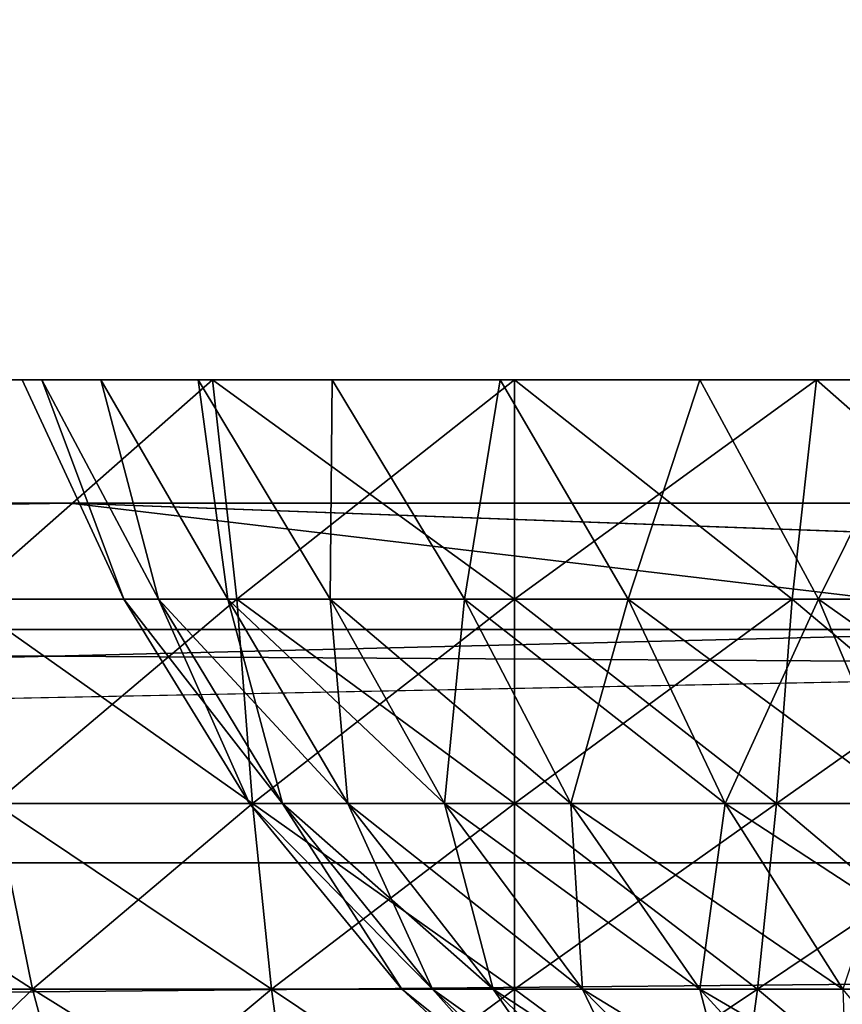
# Model space of a CAD drawing. Header units: millimetres. Extents: x -125 to 125, y -4 to 54.
# Tile 418 of 612: x 62.775 to 63.565, y -1.482 to -0.535. Entities that reach past the tile are written whole.
import ezdxf

# ---------------------------------------------------------------- set-up
doc = ezdxf.new("R2010")
doc.units = ezdxf.units.MM
doc.header["$LTSCALE"] = 65.185185
for name, color, linetype in [('10', 7, 'CONTINUOUS'), ('147', 7, 'CONTINUOUS'), ('150', 7, 'CONTINUOUS'), ('169', 7, 'CONTINUOUS'), ('171', 7, 'CONTINUOUS'), ('173', 7, 'CONTINUOUS'), ('175', 7, 'CONTINUOUS'), ('206', 7, 'CONTINUOUS'), ('207', 7, 'CONTINUOUS'), ('24', 7, 'CONTINUOUS'), ('8', 7, 'CONTINUOUS')]:
    doc.layers.add(name, color=color, linetype=linetype)

msp = doc.modelspace()

# ---------------------------------------------------------------- linework, layer by layer
at = {"layer": '10', "color": 7, "linetype": 'Continuous'}
for points in [[(123.90095, 0, -124.9), (-123.83451, -1.52181, -124.83356), (-123.90095, 0, -124.9), (123.90095, 0, -124.9)], [(123.83451, -1.52181, -124.83356), (-123.83451, -1.52181, -124.83356), (123.90095, 0, -124.9), (123.83451, -1.52181, -124.83356)]]:
    msp.add_3dface(points, dxfattribs=at)
at = {"layer": '147', "color": 7, "linetype": 'Continuous'}
for points in [[(62.77696, -0.88143, 39), (62.87455, -1.09227, 39.13372), (62.79598, -0.88143, 39.29016), (62.77696, -0.88143, 39)], [(62.79598, -0.88143, 38.70984), (62.87455, -1.09227, 38.86628), (62.77696, -0.88143, 39), (62.79598, -0.88143, 38.70984)], [(62.87455, -1.09227, 38.86628), (62.87455, -1.09227, 39.13372), (62.77696, -0.88143, 39), (62.87455, -1.09227, 38.86628)], [(62.79598, -0.88143, 39.29016), (62.90807, -1.09227, 39.39906), (62.85271, -0.88143, 39.57536), (62.79598, -0.88143, 39.29016)], [(62.87455, -1.09227, 39.13372), (62.90807, -1.09227, 39.39906), (62.79598, -0.88143, 39.29016), (62.87455, -1.09227, 39.13372)], [(62.85271, -0.88143, 38.42464), (62.90807, -1.09227, 38.60094), (62.79598, -0.88143, 38.70984), (62.85271, -0.88143, 38.42464)], [(62.90807, -1.09227, 38.60094), (62.87455, -1.09227, 38.86628), (62.79598, -0.88143, 38.70984), (62.90807, -1.09227, 38.60094)], [(62.85271, -0.88143, 39.57536), (62.97458, -1.09227, 39.6581), (62.94618, -0.88143, 39.85072), (62.85271, -0.88143, 39.57536)], [(62.90807, -1.09227, 39.39906), (62.97458, -1.09227, 39.6581), (62.85271, -0.88143, 39.57536), (62.90807, -1.09227, 39.39906)], [(62.94618, -0.88143, 38.14928), (62.97458, -1.09227, 38.3419), (62.85271, -0.88143, 38.42464), (62.94618, -0.88143, 38.14928)], [(62.97458, -1.09227, 38.3419), (62.90807, -1.09227, 38.60094), (62.85271, -0.88143, 38.42464), (62.97458, -1.09227, 38.3419)], [(62.94618, -0.88143, 39.85072), (63.07303, -1.09227, 39.90676), (63.07479, -0.88143, 40.11152), (62.94618, -0.88143, 39.85072)], [(62.97458, -1.09227, 39.6581), (63.07303, -1.09227, 39.90676), (62.94618, -0.88143, 39.85072), (62.97458, -1.09227, 39.6581)], [(63.07479, -0.88143, 37.88848), (63.07303, -1.09227, 38.09324), (62.94618, -0.88143, 38.14928), (63.07479, -0.88143, 37.88848)], [(63.07303, -1.09227, 38.09324), (62.97458, -1.09227, 38.3419), (62.94618, -0.88143, 38.14928), (63.07303, -1.09227, 38.09324)], [(63.07303, -1.09227, 39.90676), (63.20187, -1.09227, 40.14113), (63.07479, -0.88143, 40.11152), (63.07303, -1.09227, 39.90676)], [(63.20187, -1.09227, 37.85887), (63.07303, -1.09227, 38.09324), (63.07479, -0.88143, 37.88848), (63.20187, -1.09227, 37.85887)], [(63.07479, -0.88143, 40.11152), (63.20187, -1.09227, 40.14113), (63.23635, -0.88143, 40.3533), (63.07479, -0.88143, 40.11152)], [(63.23635, -0.88143, 37.6467), (63.20187, -1.09227, 37.85887), (63.07479, -0.88143, 37.88848), (63.23635, -0.88143, 37.6467)], [(63.20187, -1.09227, 40.14113), (63.35907, -1.09227, 40.35749), (63.23635, -0.88143, 40.3533), (63.20187, -1.09227, 40.14113)], [(63.35907, -1.09227, 37.64251), (63.20187, -1.09227, 37.85887), (63.23635, -0.88143, 37.6467), (63.35907, -1.09227, 37.64251)], [(63.23635, -0.88143, 40.3533), (63.35907, -1.09227, 40.35749), (63.42808, -0.88143, 40.57192), (63.23635, -0.88143, 40.3533)], [(63.42808, -0.88143, 37.42808), (63.35907, -1.09227, 37.64251), (63.23635, -0.88143, 37.6467), (63.42808, -0.88143, 37.42808)], [(63.35907, -1.09227, 40.35749), (63.54215, -1.09227, 40.55245), (63.42808, -0.88143, 40.57192), (63.35907, -1.09227, 40.35749)], [(63.54215, -1.09227, 37.44755), (63.35907, -1.09227, 37.64251), (63.42808, -0.88143, 37.42808), (63.54215, -1.09227, 37.44755)], [(63.42808, -0.88143, 40.57192), (63.54215, -1.09227, 40.55245), (63.6467, -0.88143, 40.76365), (63.42808, -0.88143, 40.57192)], [(63.6467, -0.88143, 37.23635), (63.54215, -1.09227, 37.44755), (63.42808, -0.88143, 37.42808), (63.6467, -0.88143, 37.23635)], [(63.54215, -1.09227, 40.55245), (63.74822, -1.09227, 40.72293), (63.6467, -0.88143, 40.76365), (63.54215, -1.09227, 40.55245)], [(63.74822, -1.09227, 37.27707), (63.54215, -1.09227, 37.44755), (63.6467, -0.88143, 37.23635), (63.74822, -1.09227, 37.27707)], [(62.87455, -1.09227, 39.13372), (63.02711, -1.28872, 39.37635), (62.90807, -1.09227, 39.39906), (62.87455, -1.09227, 39.13372)], [(62.87455, -1.09227, 38.86628), (62.9955, -1.28872, 39.12611), (62.87455, -1.09227, 39.13372), (62.87455, -1.09227, 38.86628)], [(62.9955, -1.28872, 39.12611), (63.02711, -1.28872, 39.37635), (62.87455, -1.09227, 39.13372), (62.9955, -1.28872, 39.12611)], [(62.90807, -1.09227, 38.60094), (62.9955, -1.28872, 38.87389), (62.87455, -1.09227, 38.86628), (62.90807, -1.09227, 38.60094)], [(62.9955, -1.28872, 38.87389), (62.9955, -1.28872, 39.12611), (62.87455, -1.09227, 38.86628), (62.9955, -1.28872, 38.87389)], [(62.90807, -1.09227, 39.39906), (63.08984, -1.28872, 39.62065), (62.97458, -1.09227, 39.6581), (62.90807, -1.09227, 39.39906)], [(63.02711, -1.28872, 39.37635), (63.08984, -1.28872, 39.62065), (62.90807, -1.09227, 39.39906), (63.02711, -1.28872, 39.37635)], [(62.97458, -1.09227, 38.3419), (63.02711, -1.28872, 38.62365), (62.90807, -1.09227, 38.60094), (62.97458, -1.09227, 38.3419)], [(63.02711, -1.28872, 38.62365), (62.9955, -1.28872, 38.87389), (62.90807, -1.09227, 38.60094), (63.02711, -1.28872, 38.62365)], [(63.07303, -1.09227, 38.09324), (63.08984, -1.28872, 38.37935), (62.97458, -1.09227, 38.3419), (63.07303, -1.09227, 38.09324)], [(63.08984, -1.28872, 38.37935), (63.02711, -1.28872, 38.62365), (62.97458, -1.09227, 38.3419), (63.08984, -1.28872, 38.37935)], [(62.97458, -1.09227, 39.6581), (63.18269, -1.28872, 39.85516), (63.07303, -1.09227, 39.90676), (62.97458, -1.09227, 39.6581)], [(63.08984, -1.28872, 39.62065), (63.18269, -1.28872, 39.85516), (62.97458, -1.09227, 39.6581), (63.08984, -1.28872, 39.62065)], [(63.20187, -1.09227, 37.85887), (63.18269, -1.28872, 38.14484), (63.07303, -1.09227, 38.09324), (63.20187, -1.09227, 37.85887)], [(63.18269, -1.28872, 38.14484), (63.08984, -1.28872, 38.37935), (63.07303, -1.09227, 38.09324), (63.18269, -1.28872, 38.14484)], [(63.07303, -1.09227, 39.90676), (63.3042, -1.28872, 40.07619), (63.20187, -1.09227, 40.14113), (63.07303, -1.09227, 39.90676)], [(63.18269, -1.28872, 39.85516), (63.3042, -1.28872, 40.07619), (63.07303, -1.09227, 39.90676), (63.18269, -1.28872, 39.85516)], [(63.3042, -1.28872, 37.92381), (63.18269, -1.28872, 38.14484), (63.20187, -1.09227, 37.85887), (63.3042, -1.28872, 37.92381)], [(63.35907, -1.09227, 37.64251), (63.3042, -1.28872, 37.92381), (63.20187, -1.09227, 37.85887), (63.35907, -1.09227, 37.64251)], [(63.3042, -1.28872, 40.07619), (63.45245, -1.28872, 40.28024), (63.20187, -1.09227, 40.14113), (63.3042, -1.28872, 40.07619)], [(63.20187, -1.09227, 40.14113), (63.45245, -1.28872, 40.28024), (63.35907, -1.09227, 40.35749), (63.20187, -1.09227, 40.14113)], [(63.45245, -1.28872, 37.71976), (63.3042, -1.28872, 37.92381), (63.35907, -1.09227, 37.64251), (63.45245, -1.28872, 37.71976)], [(63.54215, -1.09227, 37.44755), (63.45245, -1.28872, 37.71976), (63.35907, -1.09227, 37.64251), (63.54215, -1.09227, 37.44755)], [(63.45245, -1.28872, 40.28024), (63.62511, -1.28872, 40.46411), (63.35907, -1.09227, 40.35749), (63.45245, -1.28872, 40.28024)], [(63.35907, -1.09227, 40.35749), (63.62511, -1.28872, 40.46411), (63.54215, -1.09227, 40.55245), (63.35907, -1.09227, 40.35749)], [(63.62511, -1.28872, 37.53589), (63.45245, -1.28872, 37.71976), (63.54215, -1.09227, 37.44755), (63.62511, -1.28872, 37.53589)], [(63.74822, -1.09227, 37.27707), (63.62511, -1.28872, 37.53589), (63.54215, -1.09227, 37.44755), (63.74822, -1.09227, 37.27707)], [(63.54215, -1.09227, 40.55245), (63.81946, -1.28872, 40.62488), (63.74822, -1.09227, 40.72293), (63.54215, -1.09227, 40.55245)], [(63.62511, -1.28872, 40.46411), (63.81946, -1.28872, 40.62488), (63.54215, -1.09227, 40.55245), (63.62511, -1.28872, 40.46411)], [(62.9955, -1.28872, 39.12611), (63.1712, -1.46695, 39.34886), (63.02711, -1.28872, 39.37635), (62.9955, -1.28872, 39.12611)], [(62.9955, -1.28872, 38.87389), (63.1419, -1.46695, 39.1169), (62.9955, -1.28872, 39.12611), (62.9955, -1.28872, 38.87389)], [(63.1419, -1.46695, 39.1169), (63.1712, -1.46695, 39.34886), (62.9955, -1.28872, 39.12611), (63.1419, -1.46695, 39.1169)], [(63.02711, -1.28872, 38.62365), (63.1419, -1.46695, 38.8831), (62.9955, -1.28872, 38.87389), (63.02711, -1.28872, 38.62365)], [(63.1419, -1.46695, 38.8831), (63.1419, -1.46695, 39.1169), (62.9955, -1.28872, 38.87389), (63.1419, -1.46695, 38.8831)], [(63.02711, -1.28872, 39.37635), (63.22935, -1.46695, 39.57532), (63.08984, -1.28872, 39.62065), (63.02711, -1.28872, 39.37635)], [(63.1712, -1.46695, 39.34886), (63.22935, -1.46695, 39.57532), (63.02711, -1.28872, 39.37635), (63.1712, -1.46695, 39.34886)], [(63.08984, -1.28872, 38.37935), (63.1712, -1.46695, 38.65114), (63.02711, -1.28872, 38.62365), (63.08984, -1.28872, 38.37935)], [(63.1712, -1.46695, 38.65114), (63.1419, -1.46695, 38.8831), (63.02711, -1.28872, 38.62365), (63.1712, -1.46695, 38.65114)], [(63.08984, -1.28872, 39.62065), (63.31541, -1.46695, 39.79271), (63.18269, -1.28872, 39.85516), (63.08984, -1.28872, 39.62065)], [(63.22935, -1.46695, 39.57532), (63.31541, -1.46695, 39.79271), (63.08984, -1.28872, 39.62065), (63.22935, -1.46695, 39.57532)], [(63.18269, -1.28872, 38.14484), (63.22935, -1.46695, 38.42468), (63.08984, -1.28872, 38.37935), (63.18269, -1.28872, 38.14484)], [(63.22935, -1.46695, 38.42468), (63.1712, -1.46695, 38.65114), (63.08984, -1.28872, 38.37935), (63.22935, -1.46695, 38.42468)], [(63.18269, -1.28872, 39.85516), (63.42805, -1.46695, 39.99759), (63.3042, -1.28872, 40.07619), (63.18269, -1.28872, 39.85516)], [(63.31541, -1.46695, 39.79271), (63.42805, -1.46695, 39.99759), (63.18269, -1.28872, 39.85516), (63.31541, -1.46695, 39.79271)], [(63.3042, -1.28872, 37.92381), (63.31541, -1.46695, 38.20729), (63.18269, -1.28872, 38.14484), (63.3042, -1.28872, 37.92381)], [(63.31541, -1.46695, 38.20729), (63.22935, -1.46695, 38.42468), (63.18269, -1.28872, 38.14484), (63.31541, -1.46695, 38.20729)], [(63.3042, -1.28872, 40.07619), (63.56548, -1.46695, 40.18674), (63.45245, -1.28872, 40.28024), (63.3042, -1.28872, 40.07619)], [(63.42805, -1.46695, 39.99759), (63.56548, -1.46695, 40.18674), (63.3042, -1.28872, 40.07619), (63.42805, -1.46695, 39.99759)], [(63.45245, -1.28872, 37.71976), (63.42805, -1.46695, 38.00241), (63.3042, -1.28872, 37.92381), (63.45245, -1.28872, 37.71976)], [(63.42805, -1.46695, 38.00241), (63.31541, -1.46695, 38.20729), (63.3042, -1.28872, 37.92381), (63.42805, -1.46695, 38.00241)], [(63.56548, -1.46695, 37.81326), (63.42805, -1.46695, 38.00241), (63.45245, -1.28872, 37.71976), (63.56548, -1.46695, 37.81326)], [(63.56548, -1.46695, 40.18674), (63.72553, -1.46695, 40.35718), (63.45245, -1.28872, 40.28024), (63.56548, -1.46695, 40.18674)], [(63.45245, -1.28872, 40.28024), (63.72553, -1.46695, 40.35718), (63.62511, -1.28872, 40.46411), (63.45245, -1.28872, 40.28024)], [(63.62511, -1.28872, 37.53589), (63.56548, -1.46695, 37.81326), (63.45245, -1.28872, 37.71976), (63.62511, -1.28872, 37.53589)], [(63.1419, -1.46695, 38.8831), (63.31104, -1.62365, 39.10626), (63.1419, -1.46695, 39.1169), (63.1419, -1.46695, 38.8831)], [(63.31104, -1.62365, 39.10626), (63.33768, -1.62365, 39.31711), (63.1419, -1.46695, 39.1169), (63.31104, -1.62365, 39.10626)], [(63.1712, -1.46695, 38.65114), (63.31104, -1.62365, 38.89374), (63.1419, -1.46695, 38.8831), (63.1712, -1.46695, 38.65114)], [(63.31104, -1.62365, 38.89374), (63.31104, -1.62365, 39.10626), (63.1419, -1.46695, 38.8831), (63.31104, -1.62365, 38.89374)], [(63.1419, -1.46695, 39.1169), (63.33768, -1.62365, 39.31711), (63.1712, -1.46695, 39.34886), (63.1419, -1.46695, 39.1169)], [(63.22935, -1.46695, 38.42468), (63.33768, -1.62365, 38.68289), (63.1712, -1.46695, 38.65114), (63.22935, -1.46695, 38.42468)], [(63.33768, -1.62365, 38.68289), (63.31104, -1.62365, 38.89374), (63.1712, -1.46695, 38.65114), (63.33768, -1.62365, 38.68289)], [(63.33768, -1.62365, 39.31711), (63.39053, -1.62365, 39.52295), (63.1712, -1.46695, 39.34886), (63.33768, -1.62365, 39.31711)], [(63.1712, -1.46695, 39.34886), (63.39053, -1.62365, 39.52295), (63.22935, -1.46695, 39.57532), (63.1712, -1.46695, 39.34886)], [(63.31541, -1.46695, 38.20729), (63.39053, -1.62365, 38.47705), (63.22935, -1.46695, 38.42468), (63.31541, -1.46695, 38.20729)], [(63.39053, -1.62365, 38.47705), (63.33768, -1.62365, 38.68289), (63.22935, -1.46695, 38.42468), (63.39053, -1.62365, 38.47705)], [(63.39053, -1.62365, 39.52295), (63.46876, -1.62365, 39.72055), (63.22935, -1.46695, 39.57532), (63.39053, -1.62365, 39.52295)], [(63.22935, -1.46695, 39.57532), (63.46876, -1.62365, 39.72055), (63.31541, -1.46695, 39.79271), (63.22935, -1.46695, 39.57532)], [(63.42805, -1.46695, 38.00241), (63.46876, -1.62365, 38.27945), (63.31541, -1.46695, 38.20729), (63.42805, -1.46695, 38.00241)], [(63.46876, -1.62365, 38.27945), (63.39053, -1.62365, 38.47705), (63.31541, -1.46695, 38.20729), (63.46876, -1.62365, 38.27945)], [(63.31541, -1.46695, 39.79271), (63.57114, -1.62365, 39.90678), (63.42805, -1.46695, 39.99759), (63.31541, -1.46695, 39.79271)], [(63.46876, -1.62365, 39.72055), (63.57114, -1.62365, 39.90678), (63.31541, -1.46695, 39.79271), (63.46876, -1.62365, 39.72055)], [(63.56548, -1.46695, 37.81326), (63.57114, -1.62365, 38.09322), (63.42805, -1.46695, 38.00241), (63.56548, -1.46695, 37.81326)], [(63.57114, -1.62365, 38.09322), (63.46876, -1.62365, 38.27945), (63.42805, -1.46695, 38.00241), (63.57114, -1.62365, 38.09322)], [(63.42805, -1.46695, 39.99759), (63.69606, -1.62365, 40.07871), (63.56548, -1.46695, 40.18674), (63.42805, -1.46695, 39.99759)], [(63.57114, -1.62365, 39.90678), (63.69606, -1.62365, 40.07871), (63.42805, -1.46695, 39.99759), (63.57114, -1.62365, 39.90678)]]:
    msp.add_3dface(points, dxfattribs=at)
at = {"layer": '150', "color": 7, "linetype": 'Continuous'}
for points in [[(62.77696, -0.88143, -28), (62.87455, -1.09227, -27.86628), (62.79598, -0.88143, -27.70984), (62.77696, -0.88143, -28)], [(62.87455, -1.09227, -28.13372), (62.87455, -1.09227, -27.86628), (62.77696, -0.88143, -28), (62.87455, -1.09227, -28.13372)], [(62.79598, -0.88143, -28.29016), (62.87455, -1.09227, -28.13372), (62.77696, -0.88143, -28), (62.79598, -0.88143, -28.29016)], [(62.87455, -1.09227, -27.86628), (62.90807, -1.09227, -27.60094), (62.79598, -0.88143, -27.70984), (62.87455, -1.09227, -27.86628)], [(62.79598, -0.88143, -27.70984), (62.90807, -1.09227, -27.60094), (62.85271, -0.88143, -27.42464), (62.79598, -0.88143, -27.70984)], [(62.90807, -1.09227, -28.39906), (62.87455, -1.09227, -28.13372), (62.79598, -0.88143, -28.29016), (62.90807, -1.09227, -28.39906)], [(62.85271, -0.88143, -28.57536), (62.90807, -1.09227, -28.39906), (62.79598, -0.88143, -28.29016), (62.85271, -0.88143, -28.57536)], [(62.90807, -1.09227, -27.60094), (62.97458, -1.09227, -27.3419), (62.85271, -0.88143, -27.42464), (62.90807, -1.09227, -27.60094)], [(62.85271, -0.88143, -27.42464), (62.97458, -1.09227, -27.3419), (62.94618, -0.88143, -27.14928), (62.85271, -0.88143, -27.42464)], [(62.97458, -1.09227, -28.6581), (62.90807, -1.09227, -28.39906), (62.85271, -0.88143, -28.57536), (62.97458, -1.09227, -28.6581)], [(62.94618, -0.88143, -28.85072), (62.97458, -1.09227, -28.6581), (62.85271, -0.88143, -28.57536), (62.94618, -0.88143, -28.85072)], [(63.07303, -1.09227, -28.90676), (62.97458, -1.09227, -28.6581), (62.94618, -0.88143, -28.85072), (63.07303, -1.09227, -28.90676)], [(63.07479, -0.88143, -29.11152), (63.07303, -1.09227, -28.90676), (62.94618, -0.88143, -28.85072), (63.07479, -0.88143, -29.11152)], [(62.97458, -1.09227, -27.3419), (63.07303, -1.09227, -27.09324), (62.94618, -0.88143, -27.14928), (62.97458, -1.09227, -27.3419)], [(62.94618, -0.88143, -27.14928), (63.07303, -1.09227, -27.09324), (63.07479, -0.88143, -26.88848), (62.94618, -0.88143, -27.14928)], [(63.20187, -1.09227, -29.14113), (63.07303, -1.09227, -28.90676), (63.07479, -0.88143, -29.11152), (63.20187, -1.09227, -29.14113)], [(63.07303, -1.09227, -27.09324), (63.20187, -1.09227, -26.85887), (63.07479, -0.88143, -26.88848), (63.07303, -1.09227, -27.09324)], [(63.23635, -0.88143, -29.3533), (63.20187, -1.09227, -29.14113), (63.07479, -0.88143, -29.11152), (63.23635, -0.88143, -29.3533)], [(63.07479, -0.88143, -26.88848), (63.20187, -1.09227, -26.85887), (63.23635, -0.88143, -26.6467), (63.07479, -0.88143, -26.88848)], [(63.35907, -1.09227, -29.35749), (63.20187, -1.09227, -29.14113), (63.23635, -0.88143, -29.3533), (63.35907, -1.09227, -29.35749)], [(63.20187, -1.09227, -26.85887), (63.35907, -1.09227, -26.64251), (63.23635, -0.88143, -26.6467), (63.20187, -1.09227, -26.85887)], [(63.42808, -0.88143, -29.57192), (63.35907, -1.09227, -29.35749), (63.23635, -0.88143, -29.3533), (63.42808, -0.88143, -29.57192)], [(63.23635, -0.88143, -26.6467), (63.35907, -1.09227, -26.64251), (63.42808, -0.88143, -26.42808), (63.23635, -0.88143, -26.6467)], [(63.54215, -1.09227, -29.55245), (63.35907, -1.09227, -29.35749), (63.42808, -0.88143, -29.57192), (63.54215, -1.09227, -29.55245)], [(63.35907, -1.09227, -26.64251), (63.54215, -1.09227, -26.44755), (63.42808, -0.88143, -26.42808), (63.35907, -1.09227, -26.64251)], [(63.6467, -0.88143, -29.76365), (63.54215, -1.09227, -29.55245), (63.42808, -0.88143, -29.57192), (63.6467, -0.88143, -29.76365)], [(63.42808, -0.88143, -26.42808), (63.54215, -1.09227, -26.44755), (63.6467, -0.88143, -26.23635), (63.42808, -0.88143, -26.42808)], [(63.74822, -1.09227, -29.72293), (63.54215, -1.09227, -29.55245), (63.6467, -0.88143, -29.76365), (63.74822, -1.09227, -29.72293)], [(63.54215, -1.09227, -26.44755), (63.74822, -1.09227, -26.27707), (63.6467, -0.88143, -26.23635), (63.54215, -1.09227, -26.44755)], [(62.9955, -1.28872, -28.12611), (62.9955, -1.28872, -27.87389), (62.87455, -1.09227, -28.13372), (62.9955, -1.28872, -28.12611)], [(62.90807, -1.09227, -28.39906), (62.9955, -1.28872, -28.12611), (62.87455, -1.09227, -28.13372), (62.90807, -1.09227, -28.39906)], [(62.9955, -1.28872, -27.87389), (63.02711, -1.28872, -27.62365), (62.87455, -1.09227, -27.86628), (62.9955, -1.28872, -27.87389)], [(62.87455, -1.09227, -28.13372), (62.9955, -1.28872, -27.87389), (62.87455, -1.09227, -27.86628), (62.87455, -1.09227, -28.13372)], [(62.87455, -1.09227, -27.86628), (63.02711, -1.28872, -27.62365), (62.90807, -1.09227, -27.60094), (62.87455, -1.09227, -27.86628)], [(63.02711, -1.28872, -28.37635), (62.9955, -1.28872, -28.12611), (62.90807, -1.09227, -28.39906), (63.02711, -1.28872, -28.37635)], [(62.97458, -1.09227, -28.6581), (63.02711, -1.28872, -28.37635), (62.90807, -1.09227, -28.39906), (62.97458, -1.09227, -28.6581)], [(63.02711, -1.28872, -27.62365), (63.08984, -1.28872, -27.37935), (62.90807, -1.09227, -27.60094), (63.02711, -1.28872, -27.62365)], [(62.90807, -1.09227, -27.60094), (63.08984, -1.28872, -27.37935), (62.97458, -1.09227, -27.3419), (62.90807, -1.09227, -27.60094)], [(63.08984, -1.28872, -27.37935), (63.18269, -1.28872, -27.14484), (62.97458, -1.09227, -27.3419), (63.08984, -1.28872, -27.37935)], [(62.97458, -1.09227, -27.3419), (63.18269, -1.28872, -27.14484), (63.07303, -1.09227, -27.09324), (62.97458, -1.09227, -27.3419)], [(63.08984, -1.28872, -28.62065), (63.02711, -1.28872, -28.37635), (62.97458, -1.09227, -28.6581), (63.08984, -1.28872, -28.62065)], [(63.07303, -1.09227, -28.90676), (63.08984, -1.28872, -28.62065), (62.97458, -1.09227, -28.6581), (63.07303, -1.09227, -28.90676)], [(63.18269, -1.28872, -27.14484), (63.3042, -1.28872, -26.92381), (63.07303, -1.09227, -27.09324), (63.18269, -1.28872, -27.14484)], [(63.07303, -1.09227, -27.09324), (63.3042, -1.28872, -26.92381), (63.20187, -1.09227, -26.85887), (63.07303, -1.09227, -27.09324)], [(63.18269, -1.28872, -28.85516), (63.08984, -1.28872, -28.62065), (63.07303, -1.09227, -28.90676), (63.18269, -1.28872, -28.85516)], [(63.20187, -1.09227, -29.14113), (63.18269, -1.28872, -28.85516), (63.07303, -1.09227, -28.90676), (63.20187, -1.09227, -29.14113)], [(63.3042, -1.28872, -29.07619), (63.18269, -1.28872, -28.85516), (63.20187, -1.09227, -29.14113), (63.3042, -1.28872, -29.07619)], [(63.20187, -1.09227, -26.85887), (63.45245, -1.28872, -26.71976), (63.35907, -1.09227, -26.64251), (63.20187, -1.09227, -26.85887)], [(63.3042, -1.28872, -26.92381), (63.45245, -1.28872, -26.71976), (63.20187, -1.09227, -26.85887), (63.3042, -1.28872, -26.92381)], [(63.35907, -1.09227, -29.35749), (63.3042, -1.28872, -29.07619), (63.20187, -1.09227, -29.14113), (63.35907, -1.09227, -29.35749)], [(63.45245, -1.28872, -29.28024), (63.3042, -1.28872, -29.07619), (63.35907, -1.09227, -29.35749), (63.45245, -1.28872, -29.28024)], [(63.35907, -1.09227, -26.64251), (63.62511, -1.28872, -26.53589), (63.54215, -1.09227, -26.44755), (63.35907, -1.09227, -26.64251)], [(63.45245, -1.28872, -26.71976), (63.62511, -1.28872, -26.53589), (63.35907, -1.09227, -26.64251), (63.45245, -1.28872, -26.71976)], [(63.54215, -1.09227, -29.55245), (63.45245, -1.28872, -29.28024), (63.35907, -1.09227, -29.35749), (63.54215, -1.09227, -29.55245)], [(63.62511, -1.28872, -29.46411), (63.45245, -1.28872, -29.28024), (63.54215, -1.09227, -29.55245), (63.62511, -1.28872, -29.46411)], [(63.62511, -1.28872, -26.53589), (63.81946, -1.28872, -26.37512), (63.54215, -1.09227, -26.44755), (63.62511, -1.28872, -26.53589)], [(63.54215, -1.09227, -26.44755), (63.81946, -1.28872, -26.37512), (63.74822, -1.09227, -26.27707), (63.54215, -1.09227, -26.44755)], [(63.74822, -1.09227, -29.72293), (63.62511, -1.28872, -29.46411), (63.54215, -1.09227, -29.55245), (63.74822, -1.09227, -29.72293)], [(63.1419, -1.46695, -28.1169), (63.1419, -1.46695, -27.8831), (62.9955, -1.28872, -28.12611), (63.1419, -1.46695, -28.1169)], [(63.02711, -1.28872, -28.37635), (63.1419, -1.46695, -28.1169), (62.9955, -1.28872, -28.12611), (63.02711, -1.28872, -28.37635)], [(63.1419, -1.46695, -27.8831), (63.1712, -1.46695, -27.65114), (62.9955, -1.28872, -27.87389), (63.1419, -1.46695, -27.8831)], [(62.9955, -1.28872, -28.12611), (63.1419, -1.46695, -27.8831), (62.9955, -1.28872, -27.87389), (62.9955, -1.28872, -28.12611)], [(62.9955, -1.28872, -27.87389), (63.1712, -1.46695, -27.65114), (63.02711, -1.28872, -27.62365), (62.9955, -1.28872, -27.87389)], [(63.08984, -1.28872, -28.62065), (63.1712, -1.46695, -28.34886), (63.02711, -1.28872, -28.37635), (63.08984, -1.28872, -28.62065)], [(63.1712, -1.46695, -28.34886), (63.1419, -1.46695, -28.1169), (63.02711, -1.28872, -28.37635), (63.1712, -1.46695, -28.34886)], [(63.1712, -1.46695, -27.65114), (63.22935, -1.46695, -27.42468), (63.02711, -1.28872, -27.62365), (63.1712, -1.46695, -27.65114)], [(63.02711, -1.28872, -27.62365), (63.22935, -1.46695, -27.42468), (63.08984, -1.28872, -27.37935), (63.02711, -1.28872, -27.62365)], [(63.18269, -1.28872, -28.85516), (63.22935, -1.46695, -28.57532), (63.08984, -1.28872, -28.62065), (63.18269, -1.28872, -28.85516)], [(63.22935, -1.46695, -28.57532), (63.1712, -1.46695, -28.34886), (63.08984, -1.28872, -28.62065), (63.22935, -1.46695, -28.57532)], [(63.22935, -1.46695, -27.42468), (63.31541, -1.46695, -27.20729), (63.08984, -1.28872, -27.37935), (63.22935, -1.46695, -27.42468)], [(63.08984, -1.28872, -27.37935), (63.31541, -1.46695, -27.20729), (63.18269, -1.28872, -27.14484), (63.08984, -1.28872, -27.37935)], [(63.3042, -1.28872, -29.07619), (63.31541, -1.46695, -28.79271), (63.18269, -1.28872, -28.85516), (63.3042, -1.28872, -29.07619)], [(63.31541, -1.46695, -28.79271), (63.22935, -1.46695, -28.57532), (63.18269, -1.28872, -28.85516), (63.31541, -1.46695, -28.79271)], [(63.31541, -1.46695, -27.20729), (63.42805, -1.46695, -27.00241), (63.18269, -1.28872, -27.14484), (63.31541, -1.46695, -27.20729)], [(63.18269, -1.28872, -27.14484), (63.42805, -1.46695, -27.00241), (63.3042, -1.28872, -26.92381), (63.18269, -1.28872, -27.14484)], [(63.42805, -1.46695, -28.99759), (63.31541, -1.46695, -28.79271), (63.3042, -1.28872, -29.07619), (63.42805, -1.46695, -28.99759)], [(63.45245, -1.28872, -29.28024), (63.42805, -1.46695, -28.99759), (63.3042, -1.28872, -29.07619), (63.45245, -1.28872, -29.28024)], [(63.42805, -1.46695, -27.00241), (63.56548, -1.46695, -26.81326), (63.3042, -1.28872, -26.92381), (63.42805, -1.46695, -27.00241)], [(63.3042, -1.28872, -26.92381), (63.56548, -1.46695, -26.81326), (63.45245, -1.28872, -26.71976), (63.3042, -1.28872, -26.92381)], [(63.56548, -1.46695, -29.18674), (63.42805, -1.46695, -28.99759), (63.45245, -1.28872, -29.28024), (63.56548, -1.46695, -29.18674)], [(63.62511, -1.28872, -29.46411), (63.56548, -1.46695, -29.18674), (63.45245, -1.28872, -29.28024), (63.62511, -1.28872, -29.46411)], [(63.45245, -1.28872, -26.71976), (63.72553, -1.46695, -26.64282), (63.62511, -1.28872, -26.53589), (63.45245, -1.28872, -26.71976)], [(63.56548, -1.46695, -26.81326), (63.72553, -1.46695, -26.64282), (63.45245, -1.28872, -26.71976), (63.56548, -1.46695, -26.81326)], [(63.31104, -1.62365, -28.10626), (63.31104, -1.62365, -27.89374), (63.1419, -1.46695, -28.1169), (63.31104, -1.62365, -28.10626)], [(63.1419, -1.46695, -27.8831), (63.33768, -1.62365, -27.68289), (63.1712, -1.46695, -27.65114), (63.1419, -1.46695, -27.8831)], [(63.1419, -1.46695, -28.1169), (63.31104, -1.62365, -27.89374), (63.1419, -1.46695, -27.8831), (63.1419, -1.46695, -28.1169)], [(63.31104, -1.62365, -27.89374), (63.33768, -1.62365, -27.68289), (63.1419, -1.46695, -27.8831), (63.31104, -1.62365, -27.89374)], [(63.1712, -1.46695, -28.34886), (63.31104, -1.62365, -28.10626), (63.1419, -1.46695, -28.1169), (63.1712, -1.46695, -28.34886)], [(63.22935, -1.46695, -28.57532), (63.33768, -1.62365, -28.31711), (63.1712, -1.46695, -28.34886), (63.22935, -1.46695, -28.57532)], [(63.33768, -1.62365, -28.31711), (63.31104, -1.62365, -28.10626), (63.1712, -1.46695, -28.34886), (63.33768, -1.62365, -28.31711)], [(63.1712, -1.46695, -27.65114), (63.39053, -1.62365, -27.47705), (63.22935, -1.46695, -27.42468), (63.1712, -1.46695, -27.65114)], [(63.33768, -1.62365, -27.68289), (63.39053, -1.62365, -27.47705), (63.1712, -1.46695, -27.65114), (63.33768, -1.62365, -27.68289)], [(63.31541, -1.46695, -28.79271), (63.39053, -1.62365, -28.52295), (63.22935, -1.46695, -28.57532), (63.31541, -1.46695, -28.79271)], [(63.39053, -1.62365, -28.52295), (63.33768, -1.62365, -28.31711), (63.22935, -1.46695, -28.57532), (63.39053, -1.62365, -28.52295)], [(63.22935, -1.46695, -27.42468), (63.46876, -1.62365, -27.27945), (63.31541, -1.46695, -27.20729), (63.22935, -1.46695, -27.42468)], [(63.39053, -1.62365, -27.47705), (63.46876, -1.62365, -27.27945), (63.22935, -1.46695, -27.42468), (63.39053, -1.62365, -27.47705)], [(63.31541, -1.46695, -27.20729), (63.57114, -1.62365, -27.09322), (63.42805, -1.46695, -27.00241), (63.31541, -1.46695, -27.20729)], [(63.42805, -1.46695, -28.99759), (63.46876, -1.62365, -28.72055), (63.31541, -1.46695, -28.79271), (63.42805, -1.46695, -28.99759)], [(63.46876, -1.62365, -28.72055), (63.39053, -1.62365, -28.52295), (63.31541, -1.46695, -28.79271), (63.46876, -1.62365, -28.72055)], [(63.46876, -1.62365, -27.27945), (63.57114, -1.62365, -27.09322), (63.31541, -1.46695, -27.20729), (63.46876, -1.62365, -27.27945)], [(63.42805, -1.46695, -27.00241), (63.69606, -1.62365, -26.92129), (63.56548, -1.46695, -26.81326), (63.42805, -1.46695, -27.00241)], [(63.56548, -1.46695, -29.18674), (63.57114, -1.62365, -28.90678), (63.42805, -1.46695, -28.99759), (63.56548, -1.46695, -29.18674)], [(63.57114, -1.62365, -28.90678), (63.46876, -1.62365, -28.72055), (63.42805, -1.46695, -28.99759), (63.57114, -1.62365, -28.90678)], [(63.57114, -1.62365, -27.09322), (63.69606, -1.62365, -26.92129), (63.42805, -1.46695, -27.00241), (63.57114, -1.62365, -27.09322)]]:
    msp.add_3dface(points, dxfattribs=at)
at = {"layer": '169', "color": 7, "linetype": 'Continuous'}
for points in [[(51.40072, -1, 120.19908), (62.82301, -1, 120.24887), (55.35324, -1.12132, 120.33651), (51.40072, -1, 120.19908)], [(55.35324, -1.12132, 120.33651), (62.82301, -1, 120.24887), (66.13655, -1.12132, 120.3865), (55.35324, -1.12132, 120.33651)], [(62.82301, -1, 120.24887), (74.24528, -1, 120.30862), (66.13655, -1.12132, 120.3865), (62.82301, -1, 120.24887)]]:
    msp.add_3dface(points, dxfattribs=at)
at = {"layer": '171', "color": 7, "linetype": 'Continuous'}
for points in [[(62.82301, -1, -120.24887), (51.40072, -1, -120.19908), (52.73575, -1.12132, -120.32571), (62.82301, -1, -120.24887)], [(63.84413, -1.12132, -120.37513), (62.82301, -1, -120.24887), (52.73575, -1.12132, -120.32571), (63.84413, -1.12132, -120.37513)], [(74.24528, -1, -120.30862), (62.82301, -1, -120.24887), (63.84413, -1.12132, -120.37513), (74.24528, -1, -120.30862)]]:
    msp.add_3dface(points, dxfattribs=at)
at = {"layer": '173', "color": 7, "linetype": 'Continuous'}
for points in [[(63.84413, -1.12132, -120.37513), (52.73575, -1.12132, -120.32571), (54.72574, -1.34549, -120.58472), (63.84413, -1.12132, -120.37513)], [(63.84413, -1.12132, -120.37513), (54.72574, -1.34549, -120.58472), (76.61582, -1.34549, -120.69445), (63.84413, -1.12132, -120.37513)], [(54.72574, -1.34549, -120.58472), (54.89437, -1.54035, -120.86009), (76.61582, -1.34549, -120.69445), (54.72574, -1.34549, -120.58472)], [(54.89437, -1.54035, -120.86009), (76.8519, -1.54035, -120.97049), (76.61582, -1.34549, -120.69445), (54.89437, -1.54035, -120.86009)]]:
    msp.add_3dface(points, dxfattribs=at)
at = {"layer": '175', "color": 7, "linetype": 'Continuous'}
for points in [[(55.35324, -1.12132, 120.33651), (66.13655, -1.12132, 120.3865), (54.72574, -1.34549, 120.58472), (55.35324, -1.12132, 120.33651)], [(66.13655, -1.12132, 120.3865), (76.61582, -1.34549, 120.69445), (54.72574, -1.34549, 120.58472), (66.13655, -1.12132, 120.3865)], [(76.61582, -1.34549, 120.69445), (54.89437, -1.54035, 120.86009), (54.72574, -1.34549, 120.58472), (76.61582, -1.34549, 120.69445)], [(76.8519, -1.54035, 120.97049), (54.89437, -1.54035, 120.86009), (76.61582, -1.34549, 120.69445), (76.8519, -1.54035, 120.97049)]]:
    msp.add_3dface(points, dxfattribs=at)
at = {"layer": '206', "color": 7, "linetype": 'Continuous'}
for points in [[(63.51692, -1.09227, 70.63714), (63.25, -1.09227, 70.62035), (63.54016, -0.88143, 70.54598), (63.51692, -1.09227, 70.63714)], [(63.25, -1.09227, 70.62035), (63.25, -0.88143, 70.52696), (63.54016, -0.88143, 70.54598), (63.25, -1.09227, 70.62035)], [(63.25, -1.09227, 74.87965), (63.51692, -1.09227, 74.86286), (63.25, -0.88143, 74.97304), (63.25, -1.09227, 74.87965)], [(63.25, -0.88143, 74.97304), (63.51692, -1.09227, 74.86286), (63.54016, -0.88143, 74.95402), (63.25, -0.88143, 74.97304)], [(63.77962, -1.09227, 70.68725), (63.51692, -1.09227, 70.63714), (63.54016, -0.88143, 70.54598), (63.77962, -1.09227, 70.68725)], [(63.51692, -1.09227, 74.86286), (63.77962, -1.09227, 74.81275), (63.54016, -0.88143, 74.95402), (63.51692, -1.09227, 74.86286)], [(63.82536, -0.88143, 70.60271), (63.77962, -1.09227, 70.68725), (63.54016, -0.88143, 70.54598), (63.82536, -0.88143, 70.60271)], [(63.54016, -0.88143, 74.95402), (63.77962, -1.09227, 74.81275), (63.82536, -0.88143, 74.89729), (63.54016, -0.88143, 74.95402)], [(63.25, -1.28872, 74.75846), (63.50173, -1.28872, 74.74262), (63.25, -1.09227, 74.87965), (63.25, -1.28872, 74.75846)], [(63.25, -1.09227, 74.87965), (63.50173, -1.28872, 74.74262), (63.51692, -1.09227, 74.86286), (63.25, -1.09227, 74.87965)], [(63.25, -1.28872, 70.74154), (63.25, -1.09227, 70.62035), (63.51692, -1.09227, 70.63714), (63.25, -1.28872, 70.74154)], [(63.50173, -1.28872, 70.75738), (63.25, -1.28872, 70.74154), (63.51692, -1.09227, 70.63714), (63.50173, -1.28872, 70.75738)], [(63.50173, -1.28872, 74.74262), (63.74948, -1.28872, 74.69536), (63.51692, -1.09227, 74.86286), (63.50173, -1.28872, 74.74262)], [(63.74948, -1.28872, 70.80464), (63.50173, -1.28872, 70.75738), (63.77962, -1.09227, 70.68725), (63.74948, -1.28872, 70.80464)], [(63.77962, -1.09227, 70.68725), (63.50173, -1.28872, 70.75738), (63.51692, -1.09227, 70.63714), (63.77962, -1.09227, 70.68725)], [(63.51692, -1.09227, 74.86286), (63.74948, -1.28872, 74.69536), (63.77962, -1.09227, 74.81275), (63.51692, -1.09227, 74.86286)], [(63.48334, -1.46695, 70.9029), (63.25, -1.46695, 70.88822), (63.50173, -1.28872, 70.75738), (63.48334, -1.46695, 70.9029)], [(63.25, -1.46695, 70.88822), (63.25, -1.28872, 70.74154), (63.50173, -1.28872, 70.75738), (63.25, -1.46695, 70.88822)], [(63.25, -1.46695, 74.61178), (63.48334, -1.46695, 74.5971), (63.25, -1.28872, 74.75846), (63.25, -1.46695, 74.61178)], [(63.25, -1.28872, 74.75846), (63.48334, -1.46695, 74.5971), (63.50173, -1.28872, 74.74262), (63.25, -1.28872, 74.75846)], [(63.48334, -1.46695, 74.5971), (63.713, -1.46695, 74.55329), (63.50173, -1.28872, 74.74262), (63.48334, -1.46695, 74.5971)], [(63.713, -1.46695, 70.94671), (63.48334, -1.46695, 70.9029), (63.74948, -1.28872, 70.80464), (63.713, -1.46695, 70.94671)], [(63.74948, -1.28872, 70.80464), (63.48334, -1.46695, 70.9029), (63.50173, -1.28872, 70.75738), (63.74948, -1.28872, 70.80464)], [(63.50173, -1.28872, 74.74262), (63.713, -1.46695, 74.55329), (63.74948, -1.28872, 74.69536), (63.50173, -1.28872, 74.74262)], [(63.4621, -1.62365, 71.07104), (63.25, -1.62365, 71.0577), (63.48334, -1.46695, 70.9029), (63.4621, -1.62365, 71.07104)], [(63.25, -1.62365, 71.0577), (63.25, -1.46695, 70.88822), (63.48334, -1.46695, 70.9029), (63.25, -1.62365, 71.0577)], [(63.25, -1.62365, 74.4423), (63.4621, -1.62365, 74.42896), (63.25, -1.46695, 74.61178), (63.25, -1.62365, 74.4423)], [(63.25, -1.46695, 74.61178), (63.4621, -1.62365, 74.42896), (63.48334, -1.46695, 74.5971), (63.25, -1.46695, 74.61178)], [(63.4621, -1.62365, 74.42896), (63.67086, -1.62365, 74.38913), (63.48334, -1.46695, 74.5971), (63.4621, -1.62365, 74.42896)], [(63.67086, -1.62365, 71.11087), (63.4621, -1.62365, 71.07104), (63.713, -1.46695, 70.94671), (63.67086, -1.62365, 71.11087)], [(63.713, -1.46695, 70.94671), (63.4621, -1.62365, 71.07104), (63.48334, -1.46695, 70.9029), (63.713, -1.46695, 70.94671)], [(63.48334, -1.46695, 74.5971), (63.67086, -1.62365, 74.38913), (63.713, -1.46695, 74.55329), (63.48334, -1.46695, 74.5971)]]:
    msp.add_3dface(points, dxfattribs=at)
at = {"layer": '207', "color": 7, "linetype": 'Continuous'}
for points in [[(62.67464, -0.88143, 74.89729), (62.72038, -1.09227, 74.81275), (62.95984, -0.88143, 74.95402), (62.67464, -0.88143, 74.89729)], [(62.95984, -0.88143, 70.54598), (62.72038, -1.09227, 70.68725), (62.67464, -0.88143, 70.60271), (62.95984, -0.88143, 70.54598)], [(62.72038, -1.09227, 74.81275), (62.98308, -1.09227, 74.86286), (62.95984, -0.88143, 74.95402), (62.72038, -1.09227, 74.81275)], [(62.98308, -1.09227, 70.63714), (62.72038, -1.09227, 70.68725), (62.95984, -0.88143, 70.54598), (62.98308, -1.09227, 70.63714)], [(62.98308, -1.09227, 74.86286), (63.25, -1.09227, 74.87965), (62.95984, -0.88143, 74.95402), (62.98308, -1.09227, 74.86286)], [(63.25, -1.09227, 74.87965), (63.25, -0.88143, 74.97304), (62.95984, -0.88143, 74.95402), (63.25, -1.09227, 74.87965)], [(63.25, -0.88143, 70.52696), (62.98308, -1.09227, 70.63714), (62.95984, -0.88143, 70.54598), (63.25, -0.88143, 70.52696)], [(63.25, -0.88143, 70.52696), (63.25, -1.09227, 70.62035), (62.98308, -1.09227, 70.63714), (63.25, -0.88143, 70.52696)], [(62.98308, -1.09227, 70.63714), (62.75052, -1.28872, 70.80464), (62.72038, -1.09227, 70.68725), (62.98308, -1.09227, 70.63714)], [(62.75052, -1.28872, 74.69536), (62.99827, -1.28872, 74.74262), (62.72038, -1.09227, 74.81275), (62.75052, -1.28872, 74.69536)], [(62.72038, -1.09227, 74.81275), (62.99827, -1.28872, 74.74262), (62.98308, -1.09227, 74.86286), (62.72038, -1.09227, 74.81275)], [(62.99827, -1.28872, 70.75738), (62.75052, -1.28872, 70.80464), (62.98308, -1.09227, 70.63714), (62.99827, -1.28872, 70.75738)], [(63.25, -1.09227, 70.62035), (62.99827, -1.28872, 70.75738), (62.98308, -1.09227, 70.63714), (63.25, -1.09227, 70.62035)], [(62.99827, -1.28872, 74.74262), (63.25, -1.28872, 74.75846), (62.98308, -1.09227, 74.86286), (62.99827, -1.28872, 74.74262)], [(63.25, -1.28872, 74.75846), (63.25, -1.09227, 74.87965), (62.98308, -1.09227, 74.86286), (63.25, -1.28872, 74.75846)], [(63.25, -1.09227, 70.62035), (63.25, -1.28872, 70.74154), (62.99827, -1.28872, 70.75738), (63.25, -1.09227, 70.62035)], [(62.51064, -1.28872, 74.61742), (62.787, -1.46695, 74.55329), (62.75052, -1.28872, 74.69536), (62.51064, -1.28872, 74.61742)], [(62.56463, -1.46695, 74.48104), (62.787, -1.46695, 74.55329), (62.51064, -1.28872, 74.61742), (62.56463, -1.46695, 74.48104)], [(62.787, -1.46695, 70.94671), (62.56463, -1.46695, 71.01896), (62.75052, -1.28872, 70.80464), (62.787, -1.46695, 70.94671)], [(62.75052, -1.28872, 74.69536), (63.01666, -1.46695, 74.5971), (62.99827, -1.28872, 74.74262), (62.75052, -1.28872, 74.69536)], [(62.787, -1.46695, 74.55329), (63.01666, -1.46695, 74.5971), (62.75052, -1.28872, 74.69536), (62.787, -1.46695, 74.55329)], [(62.99827, -1.28872, 70.75738), (62.787, -1.46695, 70.94671), (62.75052, -1.28872, 70.80464), (62.99827, -1.28872, 70.75738)], [(63.01666, -1.46695, 70.9029), (62.787, -1.46695, 70.94671), (62.99827, -1.28872, 70.75738), (63.01666, -1.46695, 70.9029)], [(63.01666, -1.46695, 74.5971), (63.25, -1.46695, 74.61178), (62.99827, -1.28872, 74.74262), (63.01666, -1.46695, 74.5971)], [(63.25, -1.46695, 74.61178), (63.25, -1.28872, 74.75846), (62.99827, -1.28872, 74.74262), (63.25, -1.46695, 74.61178)], [(63.25, -1.28872, 70.74154), (63.01666, -1.46695, 70.9029), (62.99827, -1.28872, 70.75738), (63.25, -1.28872, 70.74154)], [(63.25, -1.28872, 70.74154), (63.25, -1.46695, 70.88822), (63.01666, -1.46695, 70.9029), (63.25, -1.28872, 70.74154)], [(62.62702, -1.62365, 74.32346), (62.82914, -1.62365, 74.38913), (62.56463, -1.46695, 74.48104), (62.62702, -1.62365, 74.32346)], [(62.56463, -1.46695, 74.48104), (62.82914, -1.62365, 74.38913), (62.787, -1.46695, 74.55329), (62.56463, -1.46695, 74.48104)], [(62.787, -1.46695, 70.94671), (62.62702, -1.62365, 71.17654), (62.56463, -1.46695, 71.01896), (62.787, -1.46695, 70.94671)], [(62.82914, -1.62365, 71.11087), (62.62702, -1.62365, 71.17654), (62.787, -1.46695, 70.94671), (62.82914, -1.62365, 71.11087)], [(62.82914, -1.62365, 74.38913), (63.0379, -1.62365, 74.42896), (62.787, -1.46695, 74.55329), (62.82914, -1.62365, 74.38913)], [(62.787, -1.46695, 74.55329), (63.0379, -1.62365, 74.42896), (63.01666, -1.46695, 74.5971), (62.787, -1.46695, 74.55329)], [(63.01666, -1.46695, 70.9029), (62.82914, -1.62365, 71.11087), (62.787, -1.46695, 70.94671), (63.01666, -1.46695, 70.9029)], [(63.0379, -1.62365, 71.07104), (62.82914, -1.62365, 71.11087), (63.01666, -1.46695, 70.9029), (63.0379, -1.62365, 71.07104)], [(63.25, -1.46695, 70.88822), (63.0379, -1.62365, 71.07104), (63.01666, -1.46695, 70.9029), (63.25, -1.46695, 70.88822)], [(63.0379, -1.62365, 74.42896), (63.25, -1.62365, 74.4423), (63.01666, -1.46695, 74.5971), (63.0379, -1.62365, 74.42896)], [(63.25, -1.62365, 74.4423), (63.25, -1.46695, 74.61178), (63.01666, -1.46695, 74.5971), (63.25, -1.62365, 74.4423)], [(63.25, -1.46695, 70.88822), (63.25, -1.62365, 71.0577), (63.0379, -1.62365, 71.07104), (63.25, -1.46695, 70.88822)]]:
    msp.add_3dface(points, dxfattribs=at)
at = {"layer": '24', "color": 7, "linetype": 'Continuous'}
for points in [[(-120.6472, -1, 119.93365), (-120.54762, -1, 108.51167), (120.6472, -1, 119.93365), (-120.6472, -1, 119.93365)], [(120.64004, -1, 120.06307), (-120.6472, -1, 119.93365), (120.6472, -1, 119.93365), (120.64004, -1, 120.06307)], [(120.64004, -1, 120.06307), (5.71121, -1, 120.0995), (-120.6472, -1, 119.93365), (120.64004, -1, 120.06307)], [(-120.54762, -1, -108.51167), (-120.6472, -1, -119.93365), (120.54762, -1, -108.51167), (-120.54762, -1, -108.51167)], [(120.6472, -1, -119.93365), (-120.6472, -1, -119.93365), (-120.64004, -1, -120.06307), (120.6472, -1, -119.93365)], [(120.54762, -1, -108.51167), (-120.6472, -1, -119.93365), (120.6472, -1, -119.93365), (120.54762, -1, -108.51167)], [(-120.64004, -1, -120.06307), (-5.71121, -1, -120.0995), (120.6472, -1, -119.93365), (-120.64004, -1, -120.06307)], [(-120.54762, -1, 108.51167), (-120.45799, -1, 97.08961), (120.54762, -1, 108.51167), (-120.54762, -1, 108.51167)], [(120.6472, -1, 119.93365), (-120.54762, -1, 108.51167), (120.54762, -1, 108.51167), (120.6472, -1, 119.93365)], [(120.45799, -1, -97.08961), (-120.54762, -1, -108.51167), (120.54762, -1, -108.51167), (120.45799, -1, -97.08961)], [(-120.45799, -1, -97.08961), (-120.54762, -1, -108.51167), (120.45799, -1, -97.08961), (-120.45799, -1, -97.08961)], [(120.54762, -1, 108.51167), (-120.45799, -1, 97.08961), (120.45799, -1, 97.08961), (120.54762, -1, 108.51167)], [(-120.45799, -1, 97.08961), (-120.37833, -1, 85.66749), (120.45799, -1, 97.08961), (-120.45799, -1, 97.08961)], [(120.37833, -1, -85.66749), (-120.45799, -1, -97.08961), (120.45799, -1, -97.08961), (120.37833, -1, -85.66749)], [(-120.37833, -1, -85.66749), (-120.45799, -1, -97.08961), (120.37833, -1, -85.66749), (-120.37833, -1, -85.66749)], [(120.45799, -1, 97.08961), (-120.37833, -1, 85.66749), (120.37833, -1, 85.66749), (120.45799, -1, 97.08961)], [(-120.37833, -1, 85.66749), (-120.30862, -1, 74.24528), (120.37833, -1, 85.66749), (-120.37833, -1, 85.66749)], [(120.30862, -1, -74.24528), (-120.37833, -1, -85.66749), (120.37833, -1, -85.66749), (120.30862, -1, -74.24528)], [(-120.30862, -1, -74.24528), (-120.37833, -1, -85.66749), (120.30862, -1, -74.24528), (-120.30862, -1, -74.24528)], [(120.24887, -1, -62.82301), (-120.30862, -1, -74.24528), (120.30862, -1, -74.24528), (120.24887, -1, -62.82301)], [(-120.24887, -1, -62.82301), (-120.30862, -1, -74.24528), (120.24887, -1, -62.82301), (-120.24887, -1, -62.82301)], [(120.37833, -1, 85.66749), (-120.30862, -1, 74.24528), (120.30862, -1, 74.24528), (120.37833, -1, 85.66749)], [(-120.30862, -1, 74.24528), (-120.24887, -1, 62.82301), (120.30862, -1, 74.24528), (-120.30862, -1, 74.24528)], [(120.19908, -1, -51.40072), (-120.24887, -1, -62.82301), (120.24887, -1, -62.82301), (120.19908, -1, -51.40072)], [(-120.19908, -1, -51.40072), (-120.24887, -1, -62.82301), (120.19908, -1, -51.40072), (-120.19908, -1, -51.40072)], [(120.30862, -1, 74.24528), (-120.24887, -1, 62.82301), (120.24887, -1, 62.82301), (120.30862, -1, 74.24528)], [(-120.24887, -1, 62.82301), (-120.19908, -1, 51.40072), (120.24887, -1, 62.82301), (-120.24887, -1, 62.82301)], [(120.15925, -1, -39.97838), (-120.19908, -1, -51.40072), (120.19908, -1, -51.40072), (120.15925, -1, -39.97838)], [(-120.15925, -1, -39.97838), (-120.19908, -1, -51.40072), (120.15925, -1, -39.97838), (-120.15925, -1, -39.97838)], [(120.24887, -1, 62.82301), (-120.19908, -1, 51.40072), (120.19908, -1, 51.40072), (120.24887, -1, 62.82301)], [(-120.19908, -1, 51.40072), (-120.15925, -1, 39.97838), (120.19908, -1, 51.40072), (-120.19908, -1, 51.40072)], [(-120.12937, -1, -28.55602), (-120.15925, -1, -39.97838), (120.12937, -1, -28.55602), (-120.12937, -1, -28.55602)], [(120.12937, -1, -28.55602), (-120.15925, -1, -39.97838), (120.15925, -1, -39.97838), (120.12937, -1, -28.55602)], [(120.19908, -1, 51.40072), (-120.15925, -1, 39.97838), (120.15925, -1, 39.97838), (120.19908, -1, 51.40072)], [(-120.15925, -1, 39.97838), (-120.12937, -1, 28.55602), (120.15925, -1, 39.97838), (-120.15925, -1, 39.97838)], [(120.10946, -1, -17.13362), (-120.12937, -1, -28.55602), (120.12937, -1, -28.55602), (120.10946, -1, -17.13362)], [(-120.10946, -1, -17.13362), (-120.12937, -1, -28.55602), (120.10946, -1, -17.13362), (-120.10946, -1, -17.13362)], [(120.15925, -1, 39.97838), (-120.12937, -1, 28.55602), (120.12937, -1, 28.55602), (120.15925, -1, 39.97838)], [(-120.12937, -1, 28.55602), (-120.10946, -1, 17.13362), (120.12937, -1, 28.55602), (-120.12937, -1, 28.55602)], [(120.0995, -1, -5.71121), (-120.10946, -1, -17.13362), (120.10946, -1, -17.13362), (120.0995, -1, -5.71121)], [(-120.0995, -1, -5.71121), (-120.10946, -1, -17.13362), (120.0995, -1, -5.71121), (-120.0995, -1, -5.71121)], [(120.12937, -1, 28.55602), (-120.10946, -1, 17.13362), (120.10946, -1, 17.13362), (120.12937, -1, 28.55602)], [(-120.10946, -1, 17.13362), (-120.0995, -1, 5.71121), (120.10946, -1, 17.13362), (-120.10946, -1, 17.13362)], [(-120.0995, -1, 5.71121), (-120.0995, -1, -5.71121), (120.0995, -1, 5.71121), (-120.0995, -1, 5.71121)], [(120.0995, -1, 5.71121), (-120.0995, -1, -5.71121), (120.0995, -1, -5.71121), (120.0995, -1, 5.71121)], [(120.10946, -1, 17.13362), (-120.0995, -1, 5.71121), (120.0995, -1, 5.71121), (120.10946, -1, 17.13362)], [(-5.71121, -1, -120.0995), (5.71121, -1, -120.0995), (120.6472, -1, -119.93365), (-5.71121, -1, -120.0995)], [(5.71121, -1, -120.0995), (17.13362, -1, -120.10946), (120.6472, -1, -119.93365), (5.71121, -1, -120.0995)], [(5.71121, -1, 120.0995), (120.64004, -1, 120.06307), (17.13362, -1, 120.10946), (5.71121, -1, 120.0995)], [(120.64004, -1, -120.06306), (120.6472, -1, -119.93365), (17.13362, -1, -120.10946), (120.64004, -1, -120.06306)], [(28.55602, -1, -120.12937), (120.64004, -1, -120.06306), (17.13362, -1, -120.10946), (28.55602, -1, -120.12937)], [(17.13362, -1, 120.10946), (120.64004, -1, 120.06307), (28.55602, -1, 120.12937), (17.13362, -1, 120.10946)], [(39.97838, -1, -120.15925), (120.64004, -1, -120.06306), (28.55602, -1, -120.12937), (39.97838, -1, -120.15925)], [(39.97838, -1, 120.15925), (28.55602, -1, 120.12937), (120.6185, -1, 120.17438), (39.97838, -1, 120.15925)], [(120.6185, -1, 120.17438), (28.55602, -1, 120.12937), (120.64004, -1, 120.06307), (120.6185, -1, 120.17438)], [(51.40072, -1, -120.19908), (120.6185, -1, -120.17438), (39.97838, -1, -120.15925), (51.40072, -1, -120.19908)], [(120.6185, -1, -120.17438), (120.64004, -1, -120.06306), (39.97838, -1, -120.15925), (120.6185, -1, -120.17438)], [(51.40072, -1, 120.19908), (39.97838, -1, 120.15925), (120.6185, -1, 120.17438), (51.40072, -1, 120.19908)], [(62.82301, -1, -120.24887), (120.6185, -1, -120.17438), (51.40072, -1, -120.19908), (62.82301, -1, -120.24887)], [(62.82301, -1, 120.24887), (51.40072, -1, 120.19908), (120.58514, -1, 120.27077), (62.82301, -1, 120.24887)], [(120.58514, -1, 120.27077), (51.40072, -1, 120.19908), (120.6185, -1, 120.17438), (120.58514, -1, 120.27077)], [(120.58514, -1, -120.27077), (120.6185, -1, -120.17438), (62.82301, -1, -120.24887), (120.58514, -1, -120.27077)], [(74.24528, -1, -120.30862), (120.58514, -1, -120.27077), (62.82301, -1, -120.24887), (74.24528, -1, -120.30862)], [(74.24528, -1, 120.30862), (62.82301, -1, 120.24887), (120.58514, -1, 120.27077), (74.24528, -1, 120.30862)]]:
    msp.add_3dface(points, dxfattribs=at)
at = {"layer": '8', "color": 7, "linetype": 'Continuous'}
for points in [[(-123.83451, -1.52181, 124.83356), (123.83451, -1.52181, 124.83356), (-123.90095, 0, 124.9), (-123.83451, -1.52181, 124.83356)], [(-123.90095, 0, 124.9), (123.83451, -1.52181, 124.83356), (123.90095, 0, 124.9), (-123.90095, 0, 124.9)]]:
    msp.add_3dface(points, dxfattribs=at)

doc.saveas('drawing.dxf')
